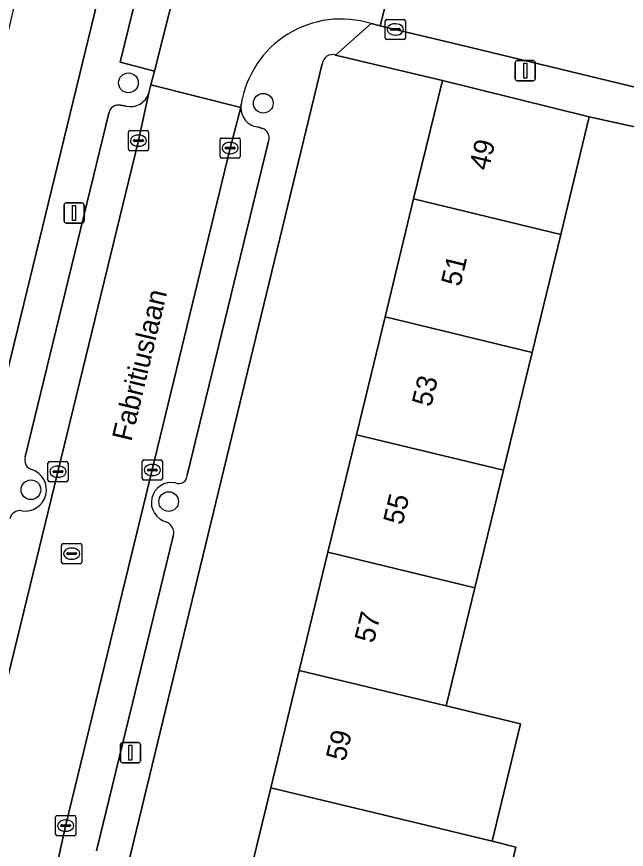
# Model space of a CAD drawing. Extents: x 162803 to 163818, y 381639 to 382475.
# Drawn here: x 163676.64 to 163706.9, y 382085.64 to 382126.97 of the extents above; entities that cross this region are included whole.
import ezdxf

# ---------------------------------------------------------------- set-up
doc = ezdxf.new("R2010")
doc.units = 0
for name, color, linetype in [('IMGEO_Boom', 7, 'Continuous'), ('IMGEO_Erf', 7, 'Continuous'), ('IMGEO_Kolk', 7, 'Continuous'), ('IMGEO_Lichtmast', 7, 'Continuous'), ('IMGEO_Muur', 7, 'Continuous'), ('IMGEO_Openbare_ruimte_label', 7, 'Continuous'), ('IMGEO_Pand', 7, 'Continuous'), ('IMGEO_Pand_nummerreeks', 7, 'Continuous'), ('IMGEO_Parkeervlak_open', 7, 'Continuous'), ('IMGEO_Rijbaan_lokaal_open', 7, 'Continuous'), ('IMGEO_Rioolput', 7, 'Continuous'), ('IMGEO_Voetpad_open', 7, 'Continuous')]:
    doc.layers.add(name, color=color, linetype=linetype)

msp = doc.modelspace()

# ---------------------------------------------------------------- linework, layer by layer
at = {"layer": 'IMGEO_Boom'}
for centre in [(163682.191, 382123.683), (163688.881, 382122.671), (163677.348, 382103.485), (163684.187, 382102.902)]:
    msp.add_circle(centre, 0.489, dxfattribs=at)
at = {"layer": 'IMGEO_Erf'}
for points in [[(163691.009, 382173.143), (163690.663, 382173.222), (163687.789, 382173.896), (163686.309, 382167.799), (163684.89, 382161.953), (163683.476, 382156.125), (163682.062, 382150.298), (163680.657, 382144.51), (163679.247, 382138.702), (163677.838, 382132.893), (163676.428, 382127.085), (163675.016, 382121.268), (163673.606, 382115.459), (163672.195, 382109.642), (163670.717, 382103.554), (163674.535, 382102.663), (163691.539, 382172.477)], [(163690.67, 382094.516), (163692.093, 382100.382), (163693.505, 382106.209), (163694.925, 382112.065), (163696.345, 382117.922), (163697.769, 382123.794), (163692.472, 382125.062)], [(163691.802, 382124.629), (163677.713, 382066.467), (163683.553, 382065.162), (163685, 382071.129), (163686.42, 382076.985), (163687.838, 382082.833), (163689.257, 382088.689), (163690.67, 382094.516)], [(163712.943, 382120.257), (163705.059, 382122.002), (163703.643, 382116.163), (163702.222, 382110.307), (163700.801, 382104.451), (163699.388, 382098.624), (163697.965, 382092.758), (163701.648, 382091.87), (163700.233, 382086.038), (163701.422, 382085.75), (163700.002, 382079.893), (163699.457, 382080.025), (163698.037, 382074.178), (163693.712, 382075.228), (163692.292, 382069.372), (163696.065, 382068.463), (163694.619, 382062.46)]]:
    msp.add_lwpolyline(points, dxfattribs=at)
msp.add_arc((163692.322, 382124.56), 0.524, 73.3361, 172.4105, dxfattribs=at)
at = {"layer": 'IMGEO_Kolk'}
for p, q in [((163694.933, 382125.907), (163694.933, 382126.759)), ((163695.008, 382126.833), (163695.86, 382126.833)), ((163695.421, 382126.613), (163695.446, 382126.613)), ((163695.934, 382126.759), (163695.934, 382125.907)), ((163695.192, 382126.327), (163695.192, 382126.339)), ((163695.63, 382126.29), (163695.232, 382126.29)), ((163695.235, 382126.376), (163695.633, 382126.376)), ((163695.676, 382126.339), (163695.676, 382126.327)), ((163695.86, 382125.833), (163695.008, 382125.833)), ((163695.444, 382126.053), (163695.419, 382126.053)), ((163682.188, 382120.388), (163682.188, 382121.24)), ((163682.263, 382121.314), (163683.115, 382121.314)), ((163683.189, 382121.24), (163683.189, 382120.388)), ((163682.447, 382120.808), (163682.447, 382120.82)), ((163682.885, 382120.771), (163682.487, 382120.771)), ((163682.49, 382120.857), (163682.888, 382120.857)), ((163682.676, 382121.094), (163682.701, 382121.094)), ((163682.931, 382120.82), (163682.931, 382120.808)), ((163686.737, 382120.019), (163686.737, 382120.871)), ((163686.812, 382120.945), (163687.664, 382120.945)), ((163687.225, 382120.725), (163687.25, 382120.725)), ((163687.738, 382120.871), (163687.738, 382120.019)), ((163683.115, 382120.314), (163682.263, 382120.314)), ((163682.699, 382120.534), (163682.674, 382120.534)), ((163686.996, 382120.439), (163686.996, 382120.451)), ((163687.434, 382120.402), (163687.036, 382120.402)), ((163687.039, 382120.488), (163687.437, 382120.488)), ((163687.48, 382120.451), (163687.48, 382120.439)), ((163687.664, 382119.945), (163686.812, 382119.945)), ((163687.248, 382120.165), (163687.223, 382120.165)), ((163678.194, 382103.958), (163678.194, 382104.81)), ((163678.269, 382104.884), (163679.121, 382104.884)), ((163678.682, 382104.664), (163678.707, 382104.664)), ((163679.195, 382104.81), (163679.195, 382103.958)), ((163682.875, 382104.04), (163682.875, 382104.892)), ((163682.95, 382104.966), (163683.802, 382104.966)), ((163683.363, 382104.746), (163683.388, 382104.746)), ((163683.876, 382104.892), (163683.876, 382104.04)), ((163678.453, 382104.378), (163678.453, 382104.39)), ((163678.891, 382104.341), (163678.493, 382104.341)), ((163678.496, 382104.427), (163678.894, 382104.427)), ((163678.937, 382104.39), (163678.937, 382104.378)), ((163683.134, 382104.46), (163683.134, 382104.472)), ((163683.572, 382104.423), (163683.174, 382104.423)), ((163683.177, 382104.509), (163683.575, 382104.509)), ((163683.386, 382104.186), (163683.361, 382104.186)), ((163683.618, 382104.472), (163683.618, 382104.46)), ((163679.121, 382103.884), (163678.269, 382103.884)), ((163678.705, 382104.104), (163678.68, 382104.104)), ((163683.802, 382103.966), (163682.95, 382103.966)), ((163678.577, 382086.391), (163678.577, 382087.243)), ((163678.652, 382087.317), (163679.504, 382087.317)), ((163679.578, 382087.243), (163679.578, 382086.391)), ((163678.836, 382086.811), (163678.836, 382086.823)), ((163678.879, 382086.86), (163679.277, 382086.86)), ((163679.065, 382087.097), (163679.09, 382087.097)), ((163679.32, 382086.823), (163679.32, 382086.811)), ((163679.274, 382086.774), (163678.876, 382086.774)), ((163679.088, 382086.537), (163679.063, 382086.537)), ((163679.504, 382086.317), (163678.652, 382086.317))]:
    msp.add_line(p, q, dxfattribs=at)
for points in [[(163694.933, 382125.907), (163694.933, 382126.759)], [(163695.008, 382126.833), (163695.86, 382126.833)], [(163695.934, 382126.759), (163695.934, 382125.907)], [(163695.86, 382125.833), (163695.008, 382125.833)], [(163682.188, 382120.388), (163682.188, 382121.24)], [(163682.263, 382121.314), (163683.115, 382121.314)], [(163683.189, 382121.24), (163683.189, 382120.388)], [(163686.737, 382120.019), (163686.737, 382120.871)], [(163686.812, 382120.945), (163687.664, 382120.945)], [(163687.738, 382120.871), (163687.738, 382120.019)], [(163683.115, 382120.314), (163682.263, 382120.314)], [(163687.664, 382119.945), (163686.812, 382119.945)], [(163678.194, 382103.958), (163678.194, 382104.81)], [(163678.269, 382104.884), (163679.121, 382104.884)], [(163679.195, 382104.81), (163679.195, 382103.958)], [(163682.875, 382104.04), (163682.875, 382104.892)], [(163682.95, 382104.966), (163683.802, 382104.966)], [(163683.876, 382104.892), (163683.876, 382104.04)], [(163679.121, 382103.884), (163678.269, 382103.884)], [(163683.802, 382103.966), (163682.95, 382103.966)], [(163678.577, 382086.391), (163678.577, 382087.243)], [(163678.652, 382087.317), (163679.504, 382087.317)], [(163679.578, 382087.243), (163679.578, 382086.391)], [(163679.504, 382086.317), (163678.652, 382086.317)]]:
    msp.add_lwpolyline(points, dxfattribs=at)
for centre, radius, start, end in [((163695.01, 382126.757), 0.0765, 91.552, 178.448), ((163695.01, 382126.757), 0.0765, 91.552, 178.448), ((163695.858, 382126.757), 0.0765, 1.552, 88.448), ((163695.858, 382126.757), 0.0765, 1.552, 88.448), ((163695.232, 382126.336), 0.0403, 85.8775, 175.7526), ((163695.229, 382126.326), 0.0366, 178.938, 274.7102), ((163695.633, 382126.333), 0.043, 264.8664, 352.4533), ((163695.637, 382126.338), 0.0386, 1.7309, 96.639), ((163695.01, 382125.909), 0.0765, 181.552, 268.448), ((163695.01, 382125.909), 0.0765, 181.552, 268.448), ((163695.858, 382125.909), 0.0765, 271.552, 358.448), ((163695.858, 382125.909), 0.0765, 271.552, 358.448), ((163682.265, 382121.238), 0.0765, 91.552, 178.448), ((163682.265, 382121.238), 0.0765, 91.552, 178.448), ((163683.113, 382121.238), 0.0765, 1.552, 88.448), ((163683.113, 382121.238), 0.0765, 1.552, 88.448), ((163682.487, 382120.817), 0.0403, 85.8775, 175.7526), ((163682.484, 382120.807), 0.0366, 178.938, 274.7102), ((163682.888, 382120.814), 0.043, 264.8664, 352.4533), ((163682.892, 382120.819), 0.0386, 1.7309, 96.639), ((163686.814, 382120.869), 0.0765, 91.552, 178.448), ((163686.814, 382120.869), 0.0765, 91.552, 178.448), ((163687.662, 382120.869), 0.0765, 1.552, 88.448), ((163687.662, 382120.869), 0.0765, 1.552, 88.448), ((163682.265, 382120.39), 0.0765, 181.552, 268.448), ((163682.265, 382120.39), 0.0765, 181.552, 268.448), ((163683.113, 382120.39), 0.0765, 271.552, 358.448), ((163683.113, 382120.39), 0.0765, 271.552, 358.448), ((163687.036, 382120.448), 0.0403, 85.8775, 175.7526), ((163687.033, 382120.438), 0.0366, 178.938, 274.7102), ((163687.437, 382120.445), 0.043, 264.8664, 352.4533), ((163687.441, 382120.45), 0.0386, 1.7309, 96.639), ((163686.814, 382120.021), 0.0765, 181.552, 268.448), ((163686.814, 382120.021), 0.0765, 181.552, 268.448), ((163687.662, 382120.021), 0.0765, 271.552, 358.448), ((163687.662, 382120.021), 0.0765, 271.552, 358.448), ((163678.271, 382104.808), 0.0765, 91.552, 178.448), ((163678.271, 382104.808), 0.0765, 91.552, 178.448), ((163679.119, 382104.808), 0.0765, 1.552, 88.448), ((163679.119, 382104.808), 0.0765, 1.552, 88.448), ((163682.952, 382104.89), 0.0765, 91.552, 178.448), ((163682.952, 382104.89), 0.0765, 91.552, 178.448), ((163683.8, 382104.89), 0.0765, 1.552, 88.448), ((163683.8, 382104.89), 0.0765, 1.552, 88.448), ((163678.493, 382104.387), 0.0403, 85.8775, 175.7526), ((163678.49, 382104.377), 0.0366, 178.938, 274.7102), ((163678.894, 382104.384), 0.043, 264.8664, 352.4533), ((163678.898, 382104.389), 0.0386, 1.7309, 96.639), ((163683.174, 382104.469), 0.0403, 85.8775, 175.7526), ((163683.171, 382104.459), 0.0366, 178.938, 274.7102), ((163683.575, 382104.466), 0.043, 264.8664, 352.4533), ((163683.579, 382104.471), 0.0386, 1.7309, 96.639), ((163678.271, 382103.96), 0.0765, 181.552, 268.448), ((163678.271, 382103.96), 0.0765, 181.552, 268.448), ((163679.119, 382103.96), 0.0765, 271.552, 358.448), ((163679.119, 382103.96), 0.0765, 271.552, 358.448), ((163682.952, 382104.042), 0.0765, 181.552, 268.448), ((163682.952, 382104.042), 0.0765, 181.552, 268.448), ((163683.8, 382104.042), 0.0765, 271.552, 358.448), ((163683.8, 382104.042), 0.0765, 271.552, 358.448), ((163678.654, 382087.241), 0.0765, 91.552, 178.448), ((163678.654, 382087.241), 0.0765, 91.552, 178.448), ((163679.502, 382087.241), 0.0765, 1.552, 88.448), ((163679.502, 382087.241), 0.0765, 1.552, 88.448), ((163678.876, 382086.82), 0.0403, 85.8775, 175.7526), ((163679.281, 382086.822), 0.0386, 1.7309, 96.639), ((163678.873, 382086.81), 0.0366, 178.938, 274.7102), ((163679.277, 382086.817), 0.043, 264.8664, 352.4533), ((163678.654, 382086.393), 0.0765, 181.552, 268.448), ((163678.654, 382086.393), 0.0765, 181.552, 268.448), ((163679.502, 382086.393), 0.0765, 271.552, 358.448), ((163679.502, 382086.393), 0.0765, 271.552, 358.448)]:
    msp.add_arc(centre, radius, start, end, dxfattribs=at)
for centre, major_axis, ratio, start_param, end_param in [((163695.42, 382126.333), (-0.387, 0.002), 0.722429, 4.712389, 7.853982), ((163695.445, 382126.333), (-0.39, 0.002), 0.717154, 1.570796, 4.712389), ((163682.675, 382120.814), (-0.387, 0.002), 0.722429, 4.712389, 7.853982), ((163682.7, 382120.814), (-0.39, 0.002), 0.717154, 1.570796, 4.712389), ((163687.224, 382120.445), (-0.387, 0.002), 0.722429, 4.712389, 7.853982), ((163687.249, 382120.445), (-0.39, 0.002), 0.717154, 1.570796, 4.712389), ((163678.681, 382104.384), (-0.387, 0.002), 0.722429, 4.712389, 7.853982), ((163678.706, 382104.384), (-0.39, 0.002), 0.717154, 1.570796, 4.712389), ((163683.362, 382104.466), (-0.387, 0.002), 0.722429, 4.712389, 7.853982), ((163683.387, 382104.466), (-0.39, 0.002), 0.717154, 1.570796, 4.712389), ((163679.064, 382086.817), (-0.387, 0.002), 0.722429, 4.712389, 7.853982), ((163679.089, 382086.817), (-0.39, 0.002), 0.717154, 1.570796, 4.712389)]:
    msp.add_ellipse(centre, major_axis=major_axis, ratio=ratio, start_param=start_param, end_param=end_param, dxfattribs=at)
at = {"layer": 'IMGEO_Lichtmast'}
for p, q in [((163701.387, 382123.886), (163701.387, 382124.686)), ((163701.387, 382124.686), (163701.387, 382123.886)), ((163701.487, 382124.786), (163702.277, 382124.786)), ((163702.277, 382124.786), (163701.487, 382124.786)), ((163702.377, 382124.686), (163702.377, 382123.886)), ((163702.377, 382123.886), (163702.377, 382124.686)), ((163702.277, 382123.786), (163701.487, 382123.786)), ((163701.487, 382123.786), (163702.277, 382123.786)), ((163679, 382116.82), (163679, 382117.62)), ((163679, 382117.62), (163679, 382116.82)), ((163679.1, 382117.72), (163679.89, 382117.72)), ((163679.89, 382117.72), (163679.1, 382117.72)), ((163679.99, 382117.62), (163679.99, 382116.82)), ((163679.99, 382116.82), (163679.99, 382117.62)), ((163679.89, 382116.72), (163679.1, 382116.72)), ((163679.1, 382116.72), (163679.89, 382116.72)), ((163681.797, 382090.035), (163681.797, 382090.835)), ((163681.797, 382090.835), (163681.797, 382090.035)), ((163681.897, 382090.935), (163682.687, 382090.935)), ((163682.687, 382090.935), (163681.897, 382090.935)), ((163682.787, 382090.835), (163682.787, 382090.035)), ((163682.787, 382090.035), (163682.787, 382090.835)), ((163682.687, 382089.935), (163681.897, 382089.935)), ((163681.897, 382089.935), (163682.687, 382089.935))]:
    msp.add_line(p, q, dxfattribs=at)
for points in [[(163701.807, 382124.661), (163701.957, 382124.661), (163701.957, 382123.911), (163701.807, 382123.911), (163701.807, 382124.661)], [(163679.42, 382117.595), (163679.57, 382117.595), (163679.57, 382116.845), (163679.42, 382116.845), (163679.42, 382117.595)], [(163682.217, 382090.81), (163682.367, 382090.81), (163682.367, 382090.06), (163682.217, 382090.06), (163682.217, 382090.81)]]:
    msp.add_lwpolyline(points, dxfattribs=at)
for centre, start, end in [((163701.487, 382124.686), 90, 180), ((163701.487, 382124.686), 90, 180), ((163702.277, 382124.686), 0, 90), ((163702.277, 382124.686), 360, 90), ((163701.487, 382123.886), 180, 270), ((163701.487, 382123.886), 180, 270), ((163702.277, 382123.886), 270, 0), ((163702.277, 382123.886), 270, 0), ((163679.1, 382117.62), 90, 180), ((163679.1, 382117.62), 90, 180), ((163679.89, 382117.62), 0, 90), ((163679.89, 382117.62), 360, 90), ((163679.1, 382116.82), 180, 270), ((163679.1, 382116.82), 180, 270), ((163679.89, 382116.82), 270, 0), ((163679.89, 382116.82), 270, 0), ((163681.897, 382090.835), 90, 180), ((163681.897, 382090.835), 90, 180), ((163682.687, 382090.835), 0, 90), ((163682.687, 382090.835), 360, 90), ((163681.897, 382090.035), 180, 270), ((163681.897, 382090.035), 180, 270), ((163682.687, 382090.035), 270, 0), ((163682.687, 382090.035), 270, 0)]:
    msp.add_arc(centre, 0.1, start, end, dxfattribs=at)
at = {"layer": 'IMGEO_Muur'}
msp.add_lwpolyline([(163705.059, 382122.002), (163712.943, 382120.257)], dxfattribs=at)
at = {"layer": 'IMGEO_Pand'}
for points in [[(163696.345, 382117.922), (163703.643, 382116.163), (163705.059, 382122.002), (163697.769, 382123.794)], [(163694.925, 382112.065), (163702.222, 382110.307), (163703.643, 382116.163), (163696.345, 382117.922)], [(163694.925, 382112.065), (163693.505, 382106.209), (163700.801, 382104.451), (163702.222, 382110.307)], [(163692.093, 382100.382), (163699.388, 382098.624), (163700.801, 382104.451), (163693.505, 382106.209)], [(163692.093, 382100.382), (163690.67, 382094.516), (163697.965, 382092.758), (163699.388, 382098.624)], [(163701.648, 382091.87), (163697.965, 382092.758), (163690.67, 382094.516), (163689.257, 382088.689), (163696.551, 382086.931), (163700.233, 382086.038)], [(163701.422, 382085.75), (163700.233, 382086.038), (163696.551, 382086.931), (163689.257, 382088.689), (163687.838, 382082.833), (163699.457, 382080.025), (163700.002, 382079.893)]]:
    msp.add_lwpolyline(points, close=True, dxfattribs=at)
at = {"layer": 'IMGEO_Parkeervlak_open'}
msp.add_lwpolyline([(163685.575, 382140.18), (163685.427, 382139.569), (163681.774, 382124.701), (163683.484, 382124.26), (163687.242, 382139.131), (163687.349, 382139.761)], close=True, dxfattribs=at)
for points in [[(163674.132, 382085.654), (163674.674, 382087.939), (163678.691, 382104.384), (163682.686, 382120.814), (163683.202, 382123.18)], [(163687.771, 382122.455), (163687.233, 382120.445), (163683.376, 382104.473), (163679.071, 382086.793), (163678.558, 382084.465)], [(163682.073, 382122.533), (163681.792, 382122.573)], [(163681.215, 382122.182), (163677.065, 382105.115)], [(163688.84, 382121.423), (163688.592, 382121.493)], [(163685.106, 382104.219), (163689.149, 382120.783)], [(163680.612, 382085.558), (163684.415, 382101.187)]]:
    msp.add_lwpolyline(points, dxfattribs=at)
for centre, radius, start, end in [((163682.295, 382123.454), 0.948, 256.4525, 343.1793), ((163681.7, 382122.088), 0.494, 79.1987, 169.0478), ((163688.719, 382122.433), 0.949, 178.6744, 262.2825), ((163688.638, 382120.931), 0.532, 343.8946, 67.6491), ((163677.533, 382104.959), 0.493, 161.5564, 254.2298), ((163677.068, 382103.483), 1.055, 260.615, 71.709), ((163684.684, 382104.215), 0.422, 247.0657, 0.4947), ((163684.321, 382102.853), 0.994, 78.4285, 257.064), ((163676.801, 382101.946), 0.505, 79.1994, 169.8177), ((163683.848, 382101.35), 0.59, 343.9699, 64.9428)]:
    msp.add_arc(centre, radius, start, end, dxfattribs=at)
at = {"layer": 'IMGEO_Rijbaan_lokaal_open'}
for points in [[(163691.478, 382137.855), (163691.657, 382138.674), (163687.349, 382139.761), (163687.242, 382139.131), (163683.484, 382124.26), (163683.304, 382123.586), (163687.771, 382122.455), (163687.79, 382122.623)], [(163694.233, 382126.622), (163694.679, 382126.515), (163695.941, 382131.521), (163695.258, 382131.704)], [(163739.769, 382120.948), (163717.773, 382126.287), (163706.023, 382129.049), (163695.941, 382131.521), (163694.679, 382126.515), (163695.43, 382126.335), (163698.222, 382125.661), (163721.171, 382120.125), (163724.612, 382119.295), (163725.449, 382119.093), (163736.447, 382116.518), (163750.896, 382112.898), (163758.291, 382111.122), (163761.571, 382110.334)]]:
    msp.add_lwpolyline(points, dxfattribs=at)
msp.add_lwpolyline([(163682.686, 382120.814), (163678.691, 382104.384), (163674.674, 382087.939), (163674.132, 382085.654), (163674.096, 382085.502), (163674, 382085.12), (163678.472, 382084.108), (163678.558, 382084.465), (163679.071, 382086.793), (163683.376, 382104.473), (163687.233, 382120.445), (163687.771, 382122.455), (163683.304, 382123.586), (163683.234, 382123.325), (163683.202, 382123.18)], close=True, dxfattribs=at)
msp.add_arc((163692.738, 382121.841), 5.009, 72.6349, 171.0187, dxfattribs=at)
at = {"layer": 'IMGEO_Rioolput'}
for p, q in [((163678.875, 382099.89), (163678.875, 382100.742)), ((163678.95, 382100.816), (163679.802, 382100.816)), ((163679.363, 382100.596), (163679.388, 382100.596)), ((163679.876, 382100.742), (163679.876, 382099.89)), ((163679.134, 382100.31), (163679.134, 382100.322)), ((163679.572, 382100.273), (163679.174, 382100.273)), ((163679.177, 382100.359), (163679.575, 382100.359)), ((163679.618, 382100.322), (163679.618, 382100.31)), ((163679.802, 382099.816), (163678.95, 382099.816)), ((163679.386, 382100.036), (163679.361, 382100.036))]:
    msp.add_line(p, q, dxfattribs=at)
for points in [[(163678.875, 382099.89), (163678.875, 382100.742)], [(163678.95, 382100.816), (163679.802, 382100.816)], [(163679.876, 382100.742), (163679.876, 382099.89)], [(163679.802, 382099.816), (163678.95, 382099.816)]]:
    msp.add_lwpolyline(points, dxfattribs=at)
for centre, radius, start, end in [((163678.952, 382100.74), 0.0765, 91.552, 178.448), ((163678.952, 382100.74), 0.0765, 91.552, 178.448), ((163679.8, 382100.74), 0.0765, 1.552, 88.448), ((163679.8, 382100.74), 0.0765, 1.552, 88.448), ((163679.174, 382100.319), 0.0403, 85.8775, 175.7526), ((163679.171, 382100.309), 0.0366, 178.938, 274.7102), ((163679.575, 382100.316), 0.043, 264.8664, 352.4533), ((163679.579, 382100.321), 0.0386, 1.7309, 96.639), ((163678.952, 382099.892), 0.0765, 181.552, 268.448), ((163678.952, 382099.892), 0.0765, 181.552, 268.448), ((163679.8, 382099.892), 0.0765, 271.552, 358.448), ((163679.8, 382099.892), 0.0765, 271.552, 358.448)]:
    msp.add_arc(centre, radius, start, end, dxfattribs=at)
for centre, major_axis, ratio, start_param, end_param in [((163679.362, 382100.316), (-0.387, 0.002), 0.722429, 4.712389, 7.853982), ((163679.387, 382100.316), (-0.39, 0.002), 0.717154, 1.570796, 4.712389)]:
    msp.add_ellipse(centre, major_axis=major_axis, ratio=ratio, start_param=start_param, end_param=end_param, dxfattribs=at)
at = {"layer": 'IMGEO_Voetpad_open'}
for points in [[(163691.539, 382172.477), (163674.535, 382102.663), (163674.16, 382101.123), (163669.376, 382081.48), (163667.861, 382078.325)], [(163683.202, 382123.18), (163683.234, 382123.325), (163683.304, 382123.586), (163683.484, 382124.26), (163681.774, 382124.701), (163685.427, 382139.569)], [(163692.472, 382125.062), (163694.233, 382126.622)], [(163725.449, 382119.093), (163724.612, 382119.295), (163721.171, 382120.125), (163698.222, 382125.661), (163695.43, 382126.335), (163694.679, 382126.515), (163694.233, 382126.622), (163692.472, 382125.062), (163697.769, 382123.794), (163705.059, 382122.002), (163712.943, 382120.257), (163719.744, 382118.607), (163721.32, 382118.228), (163725.335, 382117.253), (163735.848, 382114.65), (163743.263, 382112.863), (163748.892, 382111.471), (163753.862, 382110.348), (163765.015, 382107.627)], [(163668.882, 382029.928), (163669.15, 382031.115), (163677.277, 382064.666), (163677.713, 382066.467), (163691.802, 382124.629)], [(163681.792, 382122.573), (163682.073, 382122.533)], [(163687.79, 382122.623), (163687.771, 382122.455)], [(163677.065, 382105.115), (163681.215, 382122.182)], [(163688.592, 382121.493), (163688.84, 382121.423)], [(163689.149, 382120.783), (163685.106, 382104.219)], [(163684.415, 382101.187), (163680.612, 382085.558)]]:
    msp.add_lwpolyline(points, dxfattribs=at)
for centre, radius, start, end in [((163692.738, 382121.841), 5.009, 72.6349, 171.0187), ((163692.322, 382124.56), 0.524, 73.3361, 172.4105), ((163682.295, 382123.454), 0.948, 256.4525, 343.1793), ((163681.7, 382122.088), 0.494, 79.1987, 169.0478), ((163688.719, 382122.433), 0.949, 178.6744, 262.2825), ((163688.638, 382120.931), 0.532, 343.8946, 67.6491), ((163677.533, 382104.959), 0.493, 161.5564, 254.2298), ((163677.068, 382103.483), 1.055, 260.615, 71.709), ((163684.684, 382104.215), 0.422, 247.0657, 0.4947), ((163684.321, 382102.853), 0.994, 78.4285, 257.064), ((163676.801, 382101.946), 0.505, 79.1994, 169.8177), ((163683.848, 382101.35), 0.59, 343.9699, 64.9428)]:
    msp.add_arc(centre, radius, start, end, dxfattribs=at)

# ---------------------------------------------------------------- texts
at = {"layer": 'IMGEO_Openbare_ruimte_label'}
msp.add_text('Fabritiuslaan', height=1, rotation=76.5199, dxfattribs=at).set_placement((163682.333, 382105.845))
at = {"layer": 'IMGEO_Pand_nummerreeks'}
for s, rotation, p in [('49', 76.371, (163700.052, 382119.286)), ('51', 76.371, (163698.656, 382113.533)), ('53', 76.371, (163697.208, 382107.56)), ('55', 76.371, (163695.787, 382101.696)), ('57', 76.371, (163694.365, 382095.833)), ('59', 76.3695, (163692.944, 382089.97))]:
    msp.add_text(s, height=1, rotation=rotation, dxfattribs=at).set_placement(p)

doc.saveas('drawing.dxf')
